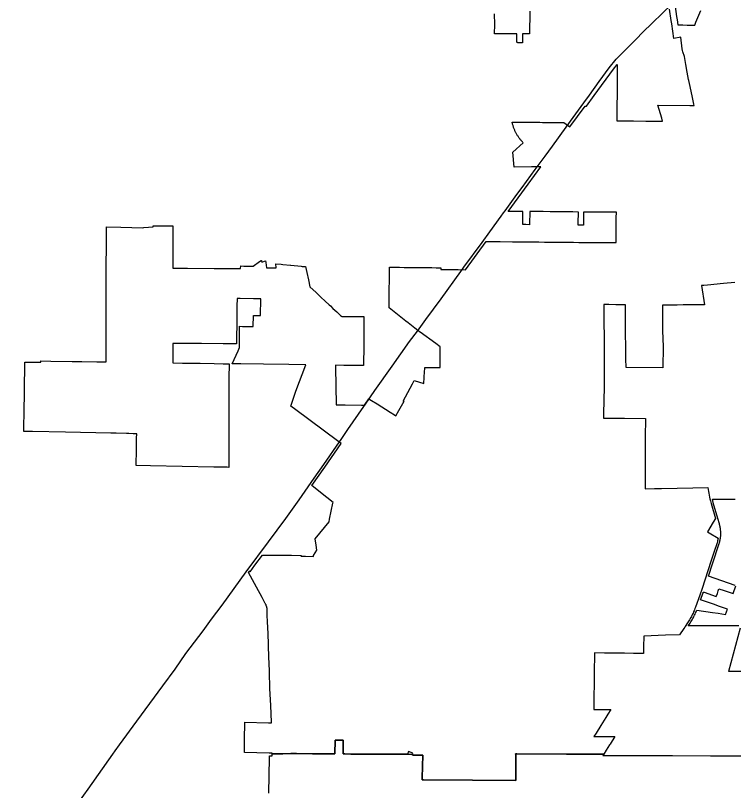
# Model space of a CAD drawing. Extents: x 0 to 34, y 0 to 22.
# Drawn here: x 4.8464 to 4.9996, y 14.8356 to 15.001 of the extents above; entities that cross this region are included whole.
import ezdxf

# ---------------------------------------------------------------- set-up
doc = ezdxf.new("R2010")
doc.units = 0
doc.layers.add('GM_X_Corporation', color=7, linetype='Continuous')
doc.layers.add('GM_X_State_Route', color=7, linetype='Continuous')

msp = doc.modelspace()

# ---------------------------------------------------------------- linework, layer by layer
at = {"layer": 'GM_X_Corporation'}
for points in [[(4.98705, 15.00345), (4.98744, 15.00078), (4.98753, 15.00011), (4.98754, 15.00008), (4.98767, 14.99904), (4.98878, 14.999), (4.98971, 14.99898), (4.9913, 14.99895), (4.99156, 14.99959), (4.99259, 15.00211)], [(4.95611, 15.0019), (4.95609, 15.00029), (4.95608, 14.99869), (4.95605, 14.99708), (4.95559, 14.99708), (4.95456, 14.99709), (4.95455, 14.9952), (4.95359, 14.9952), (4.95357, 14.9952), (4.95356, 14.9952), (4.95355, 14.9952), (4.95354, 14.99521), (4.95352, 14.99521), (4.95352, 14.99521), (4.95351, 14.99521), (4.9535, 14.99522), (4.95349, 14.99522), (4.95348, 14.99523), (4.95347, 14.99524), (4.95346, 14.99524), (4.95345, 14.99525), (4.95344, 14.99525), (4.95343, 14.99527), (4.95342, 14.99527), (4.95341, 14.99528), (4.9534, 14.99529), (4.95339, 14.9953), (4.95338, 14.99532), (4.95338, 14.99532), (4.95337, 14.99533), (4.95337, 14.99535), (4.95336, 14.99535), (4.95336, 14.99536), (4.95336, 14.99538), (4.95335, 14.99538), (4.95335, 14.99539), (4.95335, 14.9954), (4.95335, 14.99542), (4.95335, 14.99543), (4.95335, 14.99544), (4.95335, 14.99709), (4.95223, 14.9971), (4.95102, 14.99711), (4.95, 14.99712), (4.94897, 14.99713), (4.94858, 14.99713), (4.94863, 14.99906), (4.9486, 15.00138)], [(4.95152, 14.95921), (4.95577, 14.96503), (4.95847, 14.96873), (4.95686, 14.96871), (4.95646, 14.9687), (4.95275, 14.96864), (4.95249, 14.97183), (4.95473, 14.97385), (4.95466, 14.97392), (4.95454, 14.97405), (4.95445, 14.97414), (4.95444, 14.97416), (4.95434, 14.97427), (4.95425, 14.97436), (4.95424, 14.97438), (4.95414, 14.9745), (4.95409, 14.97456), (4.95405, 14.97461), (4.95395, 14.97473), (4.95386, 14.97485), (4.95378, 14.97497), (4.95369, 14.9751), (4.95361, 14.97522), (4.95352, 14.97535), (4.95344, 14.97547), (4.95337, 14.9756), (4.95329, 14.97573), (4.95322, 14.97586), (4.95316, 14.97597), (4.95315, 14.976), (4.95308, 14.97613), (4.95301, 14.97626), (4.95295, 14.9764), (4.95289, 14.97654), (4.95283, 14.97667), (4.95277, 14.97681), (4.95272, 14.97695), (4.95267, 14.97709), (4.95262, 14.97724), (4.95257, 14.97738), (4.95253, 14.97752), (4.95249, 14.97767), (4.95245, 14.97781), (4.95241, 14.97796), (4.95238, 14.9781), (4.95235, 14.97825), (4.9535, 14.97824), (4.95457, 14.97823), (4.95555, 14.97823), (4.95667, 14.97822), (4.95727, 14.97822), (4.95765, 14.97821), (4.9579, 14.97821), (4.95822, 14.97821), (4.95883, 14.9782), (4.95951, 14.9782), (4.96003, 14.9782), (4.96124, 14.97819), (4.96193, 14.97818), (4.96244, 14.97818), (4.96336, 14.97817), (4.96468, 14.97722), (4.96792, 14.98169), (4.96824, 14.98169), (4.96988, 14.98396), (4.97396, 14.98958), (4.97475, 14.99053), (4.97474, 14.98834), (4.97473, 14.98699), (4.97472, 14.98378), (4.97471, 14.98217), (4.97471, 14.98189), (4.97471, 14.98178), (4.9747, 14.98057), (4.97469, 14.97856), (4.9774, 14.97853), (4.97827, 14.97852), (4.98087, 14.97849), (4.98395, 14.97846), (4.98446, 14.97846), (4.98425, 14.97913), (4.98342, 14.98185), (4.99025, 14.98178), (4.9912, 14.98177), (4.99113, 14.98207), (4.9909, 14.98315), (4.99076, 14.98384), (4.99061, 14.98451), (4.99033, 14.98585), (4.99005, 14.98717), (4.99001, 14.98733), (4.98968, 14.98888), (4.98938, 14.99058), (4.9891, 14.99225), (4.98876, 14.99324), (4.98866, 14.99355), (4.98862, 14.99387), (4.98831, 14.99637), (4.98682, 14.99611), (4.98639, 14.99924), (4.9863, 14.99991), (4.98595, 15.00237)], [(4.99989, 14.94399), (4.99746, 14.94378), (4.994, 14.94347), (4.99326, 14.9434), (4.99278, 14.94336), (4.99338, 14.93927), (4.98886, 14.93922), (4.98759, 14.93921), (4.9844, 14.93917), (4.98445, 14.9337), (4.98454, 14.93036), (4.98452, 14.92578), (4.97664, 14.92587), (4.97663, 14.92774), (4.97655, 14.9357), (4.97652, 14.93925), (4.97447, 14.93927), (4.97299, 14.93929), (4.97194, 14.9393), (4.972, 14.9286), (4.97201, 14.92625), (4.97201, 14.92612), (4.97201, 14.92592), (4.97201, 14.92544), (4.97195, 14.92207), (4.97195, 14.92173), (4.97185, 14.91598), (4.97184, 14.91509), (4.9763, 14.91503), (4.9808, 14.91496), (4.98078, 14.91389), (4.98076, 14.91205), (4.98076, 14.91103), (4.98074, 14.90942), (4.98072, 14.9067), (4.98072, 14.90409), (4.98072, 14.90001), (4.9827, 14.90005), (4.98418, 14.90008), (4.99093, 14.9002), (4.9941, 14.90026), (4.99416, 14.89985), (4.99423, 14.89944), (4.9943, 14.89904), (4.99438, 14.89864), (4.99446, 14.89823), (4.99455, 14.89783), (4.99465, 14.89743), (4.9948, 14.89688), (4.99573, 14.89366), (4.99527, 14.89288), (4.99406, 14.8908), (4.99436, 14.89061), (4.99629, 14.88943), (4.99626, 14.88925), (4.99624, 14.88914), (4.99622, 14.88903), (4.99619, 14.88892), (4.99616, 14.88881), (4.99613, 14.88871), (4.99607, 14.88849), (4.99538, 14.88639), (4.99477, 14.8845), (4.9929, 14.87874), (4.99238, 14.87728), (4.99145, 14.87469), (4.99135, 14.87442), (4.99126, 14.87418), (4.99116, 14.87394), (4.99105, 14.8737), (4.99094, 14.87346), (4.99083, 14.87322), (4.99071, 14.87298), (4.99058, 14.87273), (4.99046, 14.8725), (4.99033, 14.87227), (4.9902, 14.87205), (4.99006, 14.87182), (4.98992, 14.8716), (4.98978, 14.87138), (4.98927, 14.87063), (4.98916, 14.87047), (4.98898, 14.8702), (4.98807, 14.86885), (4.98509, 14.86872), (4.98045, 14.86854), (4.9804, 14.86627), (4.98036, 14.86483), (4.97825, 14.86485), (4.97635, 14.86488), (4.9742, 14.86491), (4.97206, 14.86494), (4.96992, 14.86496), (4.96986, 14.86059), (4.96984, 14.85934), (4.96983, 14.85854), (4.96979, 14.85545), (4.96976, 14.85291), (4.971, 14.85289), (4.97156, 14.85289), (4.97311, 14.85287), (4.97337, 14.85286), (4.97275, 14.85186), (4.97232, 14.85116), (4.97126, 14.84946), (4.97024, 14.84781), (4.96981, 14.84712), (4.9714, 14.84712), (4.97424, 14.84711), (4.97326, 14.84551), (4.97313, 14.84532), (4.97244, 14.84422), (4.97243, 14.8442), (4.97189, 14.84335), (4.97097, 14.84335), (4.97068, 14.84335), (4.96769, 14.84337), (4.96392, 14.84338), (4.95334, 14.84341), (4.95309, 14.84342), (4.9531, 14.84313), (4.95311, 14.84199), (4.95315, 14.8379), (4.95315, 14.83776), (4.94391, 14.83781), (4.93341, 14.83787), (4.93315, 14.83787), (4.93315, 14.8383), (4.93329, 14.84311), (4.93329, 14.84314), (4.93158, 14.84316), (4.93126, 14.84316), (4.93099, 14.84317), (4.93102, 14.84324), (4.93106, 14.84334), (4.93115, 14.84353), (4.93026, 14.84391), (4.93003, 14.84337), (4.92985, 14.84338), (4.92973, 14.84338), (4.92966, 14.84338), (4.92942, 14.84338), (4.92813, 14.84338), (4.92505, 14.84337), (4.92155, 14.84336), (4.92099, 14.84336), (4.92063, 14.84337), (4.92033, 14.84337), (4.9179, 14.84338), (4.91666, 14.84339), (4.91628, 14.84339), (4.9163, 14.84573), (4.9163, 14.84636), (4.9159, 14.84636), (4.91455, 14.84637), (4.91453, 14.8434), (4.91389, 14.8434), (4.91321, 14.84341), (4.90972, 14.84345), (4.90634, 14.84346), (4.90512, 14.84346), (4.90342, 14.84343), (4.90115, 14.84339), (4.90115, 14.84355), (4.90051, 14.84356), (4.89525, 14.84368), (4.89526, 14.84638), (4.89529, 14.85019), (4.90034, 14.85007), (4.90099, 14.85006), (4.90098, 14.85016), (4.90083, 14.85373), (4.90067, 14.85733), (4.90054, 14.86094), (4.90054, 14.86128), (4.90051, 14.86246), (4.90044, 14.86429), (4.90043, 14.8644), (4.90036, 14.86622), (4.90033, 14.86701), (4.90018, 14.87059), (4.90014, 14.8714), (4.90008, 14.87323), (4.90009, 14.87332), (4.9001, 14.8737), (4.9001, 14.87376), (4.9001, 14.87382), (4.9001, 14.87388), (4.9001, 14.87395), (4.9001, 14.87401), (4.90009, 14.87407), (4.90009, 14.87413), (4.90008, 14.87419), (4.90007, 14.87425), (4.90007, 14.87432), (4.90006, 14.87438), (4.90005, 14.87442), (4.90004, 14.8745), (4.90003, 14.87456), (4.90001, 14.87462), (4.9, 14.87468), (4.89998, 14.87474), (4.89997, 14.8748), (4.89995, 14.87486), (4.89993, 14.87492), (4.89991, 14.87498), (4.89989, 14.87503), (4.89987, 14.87509), (4.89985, 14.87515), (4.89983, 14.87521), (4.8998, 14.87526), (4.89978, 14.87532), (4.89975, 14.87537), (4.89972, 14.87543), (4.89968, 14.87552), (4.89901, 14.87676), (4.89783, 14.87896), (4.89612, 14.88213), (4.89636, 14.88245), (4.89644, 14.88229), (4.89746, 14.88369), (4.89905, 14.88585), (4.9016, 14.88583), (4.90372, 14.88581), (4.90409, 14.8858), (4.90443, 14.8858), (4.90523, 14.88579), (4.90732, 14.88577), (4.9073, 14.8857), (4.90729, 14.88564), (4.90739, 14.88564), (4.90825, 14.8856), (4.90995, 14.88551), (4.90995, 14.88575), (4.91065, 14.88688), (4.9105, 14.88797), (4.91031, 14.88931), (4.9133, 14.89296), (4.9134, 14.89349), (4.9141, 14.89695), (4.91413, 14.89709), (4.91283, 14.8981), (4.90964, 14.90059), (4.90968, 14.90066), (4.90962, 14.90071), (4.91235, 14.9046), (4.91584, 14.90965), (4.91507, 14.91022), (4.90618, 14.91682), (4.90512, 14.9176), (4.90563, 14.91914), (4.90617, 14.92081), (4.90832, 14.92645), (4.9047, 14.9265), (4.89926, 14.92657), (4.89444, 14.92664), (4.89289, 14.92666), (4.89259, 14.92666), (4.89385, 14.92947), (4.89415, 14.93014), (4.89417, 14.93191), (4.89417, 14.93208), (4.89417, 14.93232), (4.89418, 14.93308), (4.8942, 14.93425), (4.8942, 14.93467), (4.89481, 14.93466), (4.8971, 14.93462), (4.89719, 14.93697), (4.89864, 14.93696), (4.89869, 14.94053), (4.89744, 14.94054), (4.89713, 14.94054), (4.8943, 14.94057), (4.89365, 14.94058), (4.89362, 14.93896), (4.89358, 14.93625), (4.89357, 14.93494), (4.89353, 14.93254), (4.89353, 14.93191), (4.89351, 14.93092), (4.89258, 14.93093), (4.89217, 14.93093), (4.89066, 14.93094), (4.88604, 14.93098), (4.88479, 14.93099), (4.88245, 14.93101), (4.87995, 14.93103), (4.87995, 14.92685), (4.88203, 14.92682), (4.88581, 14.92677), (4.88873, 14.92672), (4.89065, 14.92669), (4.89194, 14.92667), (4.89192, 14.92357), (4.89192, 14.92351), (4.89188, 14.91775), (4.89187, 14.91694), (4.89188, 14.91533), (4.89188, 14.91443), (4.89189, 14.91121), (4.8919, 14.90849), (4.89189, 14.90794), (4.89188, 14.90477), (4.89188, 14.90456), (4.89152, 14.90457), (4.89117, 14.90458), (4.89046, 14.90459), (4.88871, 14.90463), (4.87517, 14.90492), (4.87211, 14.90498), (4.87218, 14.90836), (4.87222, 14.91078), (4.87223, 14.91173), (4.8715, 14.91175), (4.87056, 14.91177), (4.87008, 14.91178), (4.86786, 14.91183), (4.86668, 14.91185), (4.85702, 14.91206), (4.85001, 14.91221), (4.84993, 14.91221), (4.84894, 14.91223), (4.84815, 14.91225), (4.84817, 14.91373), (4.8482, 14.91585), (4.84835, 14.92657), (4.84836, 14.92699), (4.84882, 14.92699), (4.85076, 14.927), (4.85177, 14.92699), (4.85177, 14.92727), (4.85391, 14.92724), (4.85849, 14.92717), (4.86055, 14.92714), (4.86375, 14.92709), (4.86572, 14.92707), (4.86572, 14.93105), (4.86573, 14.93346), (4.86573, 14.93652), (4.86574, 14.94041), (4.86575, 14.94414), (4.86575, 14.9443), (4.86575, 14.94827), (4.86575, 14.94904), (4.86576, 14.95029), (4.86576, 14.95218), (4.86576, 14.95305), (4.86576, 14.95593), (4.86888, 14.95584), (4.87352, 14.95571), (4.87379, 14.95573), (4.87575, 14.95589), (4.87575, 14.95609), (4.87765, 14.95609), (4.87992, 14.95608), (4.87992, 14.9559), (4.87992, 14.95107), (4.87993, 14.94736), (4.87993, 14.94706), (4.88022, 14.94706), (4.88161, 14.94705), (4.88306, 14.94705), (4.88874, 14.94702), (4.89161, 14.947), (4.89376, 14.94699), (4.89441, 14.94699), (4.89442, 14.94755), (4.89506, 14.94754), (4.8961, 14.94754), (4.89658, 14.94753), (4.89707, 14.94753), (4.89841, 14.94848), (4.8988, 14.94875), (4.89881, 14.94872), (4.89883, 14.94869), (4.89885, 14.94866), (4.89886, 14.94863), (4.89888, 14.94859), (4.89889, 14.94856), (4.89891, 14.94853), (4.89892, 14.9485), (4.89893, 14.94847), (4.89895, 14.94843), (4.89896, 14.9484), (4.89897, 14.94837), (4.89973, 14.94862), (4.89982, 14.94829), (4.89987, 14.94769), (4.8999, 14.94718), (4.90151, 14.94715), (4.90197, 14.94715), (4.90194, 14.94802), (4.90306, 14.94792), (4.9034, 14.94788), (4.90504, 14.94772), (4.9051, 14.94771), (4.90735, 14.94749), (4.90754, 14.94747), (4.90822, 14.94747), (4.90852, 14.94613), (4.90887, 14.94459), (4.90921, 14.94307), (4.90924, 14.94304), (4.91043, 14.94194), (4.91153, 14.94091), (4.91247, 14.94004), (4.9133, 14.93927), (4.91357, 14.93902), (4.91412, 14.9385), (4.91495, 14.93773), (4.91575, 14.93699), (4.91592, 14.93683), (4.91598, 14.93678), (4.916, 14.93678), (4.91773, 14.93676), (4.91929, 14.93674), (4.92047, 14.93673), (4.92072, 14.93673), (4.92069, 14.93293), (4.92068, 14.93271), (4.92067, 14.93068), (4.92063, 14.92628), (4.91999, 14.92629), (4.91847, 14.92631), (4.91741, 14.92632), (4.91643, 14.92634), (4.91468, 14.92636), (4.91468, 14.92595), (4.91482, 14.91794), (4.91672, 14.91791), (4.92018, 14.91784), (4.92086, 14.91783), (4.92178, 14.91917), (4.92233, 14.91883), (4.92352, 14.91809), (4.92632, 14.91634), (4.92724, 14.91576), (4.92755, 14.91557), (4.92816, 14.91667), (4.92927, 14.91868), (4.9291, 14.91869), (4.93057, 14.92148), (4.93106, 14.92242), (4.93142, 14.9231), (4.93351, 14.92247), (4.93365, 14.92503), (4.93368, 14.9256), (4.93369, 14.92589), (4.93405, 14.92589), (4.9356, 14.92588), (4.93677, 14.92587), (4.93697, 14.92587), (4.93697, 14.92611), (4.93698, 14.92635), (4.93698, 14.92667), (4.93698, 14.92743), (4.93699, 14.92846), (4.937, 14.93032), (4.93607, 14.931), (4.93274, 14.93342), (4.93261, 14.93352), (4.93222, 14.9338), (4.93158, 14.9343), (4.93016, 14.93542), (4.92969, 14.93579), (4.92611, 14.93861), (4.92611, 14.93868), (4.92612, 14.93949), (4.92613, 14.94069), (4.92613, 14.94182), (4.92614, 14.94294), (4.92615, 14.94407), (4.92616, 14.94548), (4.92617, 14.94728), (4.92632, 14.94728), (4.92732, 14.94727), (4.92831, 14.94726), (4.92929, 14.94725), (4.93028, 14.94724), (4.93126, 14.94723), (4.93224, 14.94722), (4.93322, 14.94721), (4.9342, 14.9472), (4.93518, 14.94719), (4.93615, 14.94718), (4.93713, 14.94717), (4.93712, 14.94681), (4.93901, 14.94678), (4.94085, 14.94676), (4.94242, 14.94673), (4.94683, 14.95278), (4.94723, 14.95278), (4.94738, 14.95277), (4.94904, 14.95276), (4.94979, 14.95275), (4.95243, 14.95272), (4.95421, 14.95271), (4.95491, 14.9527), (4.95526, 14.9527), (4.95561, 14.95269), (4.95682, 14.95268), (4.95766, 14.95268), (4.95803, 14.95267), (4.95923, 14.95266), (4.96052, 14.95265), (4.96172, 14.95264), (4.96224, 14.95263), (4.96296, 14.95262), (4.96425, 14.95261), (4.96545, 14.9526), (4.96658, 14.95259), (4.96779, 14.95258), (4.96899, 14.95257), (4.9702, 14.95256), (4.97133, 14.95255), (4.97453, 14.95254), (4.97454, 14.95374), (4.97454, 14.95381), (4.97454, 14.954), (4.97454, 14.95465), (4.97455, 14.956), (4.97455, 14.95783), (4.97458, 14.95902), (4.97382, 14.95902), (4.97121, 14.95903), (4.96993, 14.95903), (4.96944, 14.95904), (4.9688, 14.95904), (4.9676, 14.95905), (4.96757, 14.95624), (4.9672, 14.95625), (4.96644, 14.95625), (4.96645, 14.95672), (4.96647, 14.95906), (4.96526, 14.95907), (4.96414, 14.95907), (4.96269, 14.95908), (4.96189, 14.9591), (4.96044, 14.95913), (4.95899, 14.95914), (4.95805, 14.95915), (4.95755, 14.95916), (4.9561, 14.95917), (4.95607, 14.95644), (4.95607, 14.95636), (4.95528, 14.95637), (4.95463, 14.95637), (4.95465, 14.95918), (4.95395, 14.95919), (4.95191, 14.95921), (4.95152, 14.95921)], [(4.99994, 14.87935), (4.99706, 14.88034), (4.99425, 14.88132), (4.99511, 14.88397), (4.99652, 14.88834), (4.99656, 14.88846), (4.99659, 14.88857), (4.99663, 14.88869), (4.99666, 14.88881), (4.99669, 14.88892), (4.99671, 14.88904), (4.99674, 14.88916), (4.99676, 14.88928), (4.99678, 14.8894), (4.99679, 14.88952), (4.99681, 14.88964), (4.99682, 14.88976), (4.99684, 14.88988), (4.99684, 14.89), (4.99685, 14.89012), (4.99686, 14.89024), (4.99686, 14.89036), (4.99686, 14.89048), (4.99686, 14.8906), (4.99686, 14.89072), (4.99685, 14.89084), (4.99684, 14.89096), (4.99683, 14.89108), (4.99682, 14.8912), (4.99681, 14.89132), (4.99679, 14.89144), (4.99678, 14.89156), (4.99676, 14.89168), (4.99673, 14.8918), (4.99671, 14.89192), (4.99668, 14.89203), (4.99665, 14.89215), (4.9966, 14.89237), (4.99656, 14.8925), (4.99622, 14.89368), (4.99527, 14.89702), (4.99514, 14.89747), (4.99507, 14.89777), (4.99996, 14.89781)], [(5.00074, 14.87077), (4.99875, 14.87075), (4.99783, 14.87074), (4.99666, 14.87073), (4.98992, 14.87073), (4.99018, 14.87111), (4.99033, 14.87134), (4.99047, 14.87157), (4.99061, 14.8718), (4.99075, 14.87203), (4.99088, 14.87227), (4.99101, 14.87251), (4.99114, 14.87275), (4.99126, 14.87301), (4.99138, 14.87325), (4.99149, 14.8735), (4.9916, 14.87375), (4.99174, 14.8741), (4.9951, 14.87359), (4.99628, 14.87341), (4.9979, 14.87316), (4.99833, 14.87428), (4.99662, 14.87488), (4.99532, 14.87533), (4.99254, 14.8763), (4.99308, 14.87781), (4.99314, 14.87796), (4.99332, 14.8779), (4.9959, 14.877), (4.99613, 14.87766), (4.99633, 14.87824), (4.99648, 14.87867), (4.9976, 14.87828), (4.99949, 14.87763), (5.00007, 14.8793)], [(5.00522, 14.86102), (4.99855, 14.86102), (4.99856, 14.86106), (5.0011, 14.8703)], [(4.90045, 14.83504), (4.90056, 14.84259), (4.90057, 14.84298), (4.90115, 14.84298), (4.90115, 14.84339), (4.90342, 14.84343), (4.90512, 14.84346), (4.90634, 14.84346), (4.90972, 14.84345), (4.91321, 14.84341), (4.91389, 14.8434), (4.91453, 14.8434), (4.91455, 14.84637), (4.9159, 14.84636), (4.9163, 14.84636), (4.9163, 14.84573), (4.91628, 14.84339), (4.91666, 14.84339), (4.9179, 14.84338), (4.92033, 14.84337), (4.92063, 14.84337), (4.92099, 14.84336), (4.92155, 14.84336), (4.92505, 14.84337), (4.92813, 14.84338), (4.92942, 14.84338), (4.92966, 14.84338), (4.92973, 14.84338), (4.92985, 14.84338), (4.93003, 14.84337), (4.93106, 14.84334), (4.93102, 14.84324), (4.93099, 14.84317), (4.93126, 14.84316), (4.93158, 14.84316), (4.93329, 14.84314), (4.93329, 14.84311), (4.93315, 14.8383), (4.93315, 14.83787), (4.93341, 14.83787), (4.94391, 14.83781), (4.95315, 14.83776), (4.95315, 14.8379), (4.95311, 14.84199), (4.9531, 14.84313), (4.95309, 14.84342), (4.95334, 14.84341), (4.96392, 14.84338), (4.96769, 14.84337), (4.97068, 14.84335), (4.97097, 14.84335), (4.97177, 14.84335), (4.97189, 14.84335), (4.97175, 14.84312), (4.97173, 14.84309), (4.97188, 14.84309), (4.97229, 14.84308), (4.97741, 14.84306), (4.97935, 14.84306), (4.98002, 14.84306), (4.98123, 14.84305), (4.98656, 14.84303), (4.99466, 14.843), (4.99527, 14.843), (4.99662, 14.84299), (4.99883, 14.84299), (5.00248, 14.84297)]]:
    msp.add_lwpolyline(points, dxfattribs=at)
at = {"layer": 'GM_X_State_Route'}
for points in [[(4.97887, 14.99604), (4.98013, 14.99738), (4.98648, 15.0035), (4.9939, 15.01101), (4.99702, 15.01383)], [(4.96386, 14.97719), (4.96534, 14.97926), (4.96761, 14.98235), (4.96883, 14.98402), (4.97093, 14.98691), (4.97307, 14.98986), (4.97455, 14.99168), (4.97689, 14.99404), (4.97887, 14.99604)], [(4.95936, 14.97102), (4.96095, 14.97311), (4.96386, 14.97719)], [(4.95726, 14.96816), (4.95746, 14.96845), (4.95936, 14.97102)], [(4.95001, 14.95817), (4.95052, 14.95887), (4.95084, 14.9593), (4.95338, 14.96283), (4.95451, 14.96428), (4.95726, 14.96816)], [(4.94204, 14.94726), (4.94594, 14.95259), (4.94757, 14.9548), (4.95001, 14.95817)], [(4.93212, 14.93366), (4.93394, 14.93612), (4.93721, 14.94054), (4.94139, 14.94637), (4.94204, 14.94726)], [(4.92102, 14.91802), (4.92306, 14.92094), (4.92672, 14.92613), (4.93045, 14.9314), (4.93212, 14.93366)], [(4.91585, 14.91052), (4.91728, 14.91263), (4.92069, 14.91754), (4.92102, 14.91802)], [(4.89561, 14.88227), (4.90034, 14.8887), (4.90404, 14.89367), (4.90688, 14.89761), (4.91013, 14.90225), (4.91215, 14.90519), (4.91548, 14.90998), (4.91585, 14.91052)], [(4.86762, 14.84403), (4.86859, 14.84535), (4.87226, 14.85041), (4.87501, 14.85413), (4.87778, 14.8579), (4.88041, 14.8615), (4.88273, 14.86484), (4.88645, 14.86967), (4.88821, 14.87216), (4.89045, 14.87516), (4.89561, 14.88227)], [(4.84637, 14.81423), (4.85306, 14.8235), (4.85647, 14.82828), (4.85914, 14.83206), (4.86186, 14.83588), (4.86711, 14.84334), (4.86762, 14.84403)]]:
    msp.add_lwpolyline(points, dxfattribs=at)

doc.saveas('drawing.dxf')
